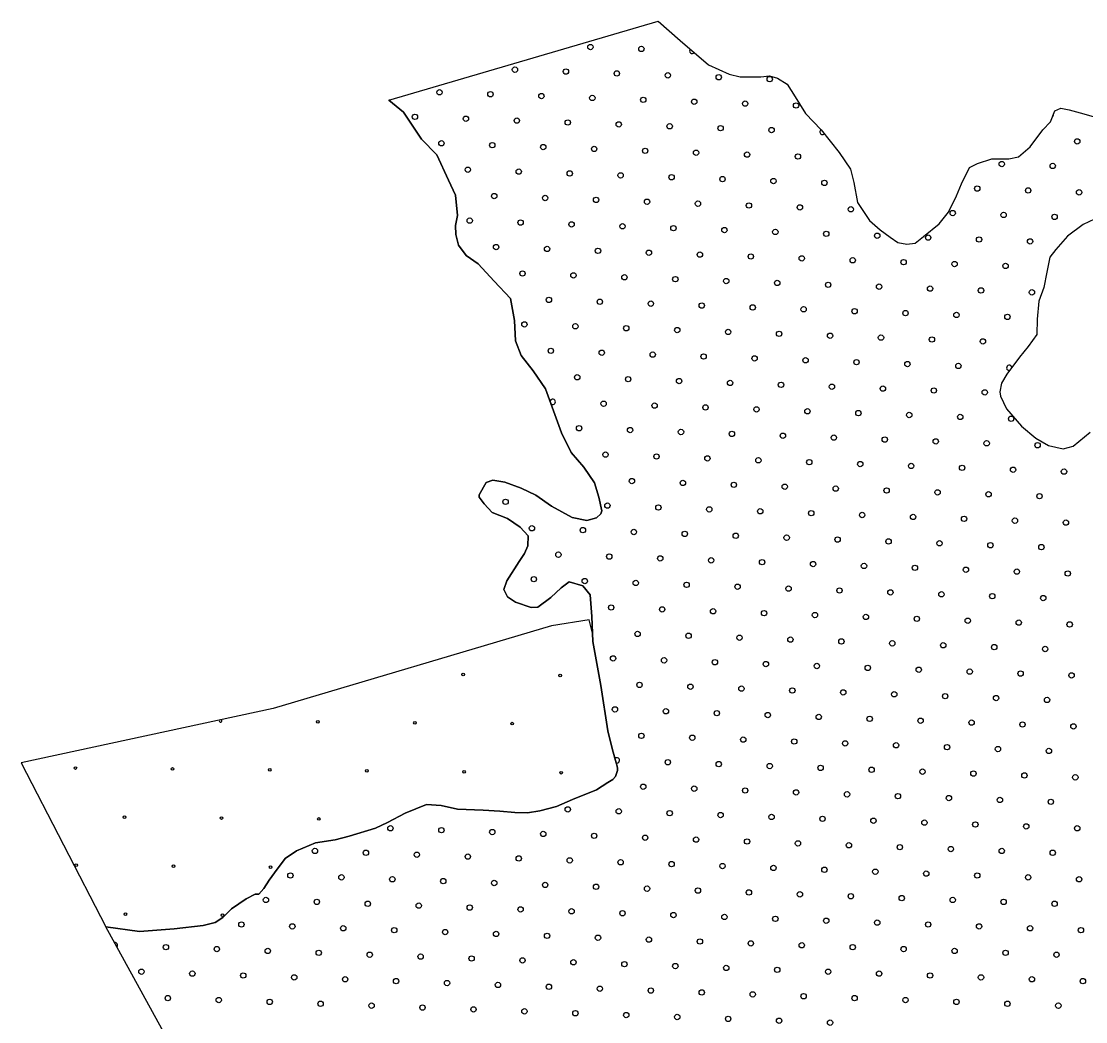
# Model space of a CAD drawing. Extents: x 1788175 to 1969470, y 584502 to 738744.
# Drawn here: x 1788820 to 1793032, y 697252 to 701211 of the extents above; entities that cross this region are included whole.
import ezdxf

# ---------------------------------------------------------------- set-up
doc = ezdxf.new("R2010")
doc.units = 0
for name, color, linetype in [('DESIGN - EROSION CONTROL - Devices', 7, 'Continuous'), ('DESIGN - SCRATCH - User 1', 7, 'Continuous'), ('DESIGN - TRAFFIC CONTROL PERMANENT - Pavement Marking Text', 7, 'Continuous'), ('DESIGN - TRANSPORTATION - Edge of Traveled Way', 7, 'Continuous')]:
    doc.layers.add(name, color=color, linetype=linetype)

msp = doc.modelspace()

# ---------------------------------------------------------------- linework, layer by layer
at = {"layer": 'DESIGN - EROSION CONTROL - Devices'}
for centre in [(1790568.3, 698626), (1790952.8, 698622.2), (1789993.3, 698439.3), (1790377.9, 698435.5), (1790762.4, 698431.8), (1789033.8, 698256.3), (1789418.4, 698252.6), (1789802.9, 698248.9), (1790187.5, 698245.1), (1790572, 698241.4), (1790956.6, 698237.7), (1789228, 698062.2), (1789612.5, 698058.5), (1789997.1, 698054.7), (1789037.6, 697871.8), (1789422.1, 697868.1), (1789806.7, 697864.3), (1789231.7, 697677.6), (1789616.2, 697673.9)]:
    msp.add_circle(centre, 5.28, dxfattribs=at)
msp.add_arc((1789608.8, 698443), 5.28, 145.5298, 58.759, dxfattribs=at)
at = {"layer": 'DESIGN - SCRATCH - User 1'}
for p, q in [((1790274.3, 700898.4), (1791340.8, 701211)), ((1788819.9, 698277.2), (1789154.9, 697628.3)), ((1791174.6, 693941.2), (1789154.9, 697628.3))]:
    msp.add_line(p, q, dxfattribs=at)
for points in [[(1791340.8, 701211), (1791427.4, 701135.2), (1791539.4, 701039.2), (1791621.3, 701001.3), (1791665.3, 700991.4), (1791747.3, 700991.5), (1791781.3, 700995.5), (1791813.2, 700985.6), (1791851.2, 700961.6)], [(1791851.2, 700961.6), (1791883.2, 700911.6), (1791923.2, 700845.5), (1791985.2, 700781.6), (1792057.1, 700691.5), (1792101.1, 700625.5), (1792115.1, 700573.5), (1792129.1, 700493.4), (1792177.1, 700423.3), (1792219.1, 700385.3), (1792259, 700357.4), (1792289, 700335.4), (1792325, 700329.4), (1792357, 700333.5), (1792391, 700359.6), (1792452.9, 700409.7), (1792488.9, 700455.9), (1792520.9, 700520), (1792540.9, 700568.1), (1792572.9, 700632.2), (1792604.8, 700648.3), (1792660.8, 700666.4), (1792728.8, 700666.5), (1792766.7, 700674.6), (1792812.7, 700714.7), (1792862.7, 700780.9), (1792892.7, 700813), (1792910.6, 700857.1), (1792934.6, 700867.1), (1792966.6, 700861.2), (1793024.6, 700845.2), (1793084.5, 700827.3)], [(1791080.5, 698789.7), (1791077.8, 698855.4), (1791071.8, 698941.5), (1791041.9, 698977.5), (1790987.9, 698993.4), (1790955.9, 698969.3), (1790915.9, 698931.2), (1790864, 698893.1), (1790838, 698891), (1790776, 698913), (1790744, 698933), (1790730, 698963), (1790742, 698997.1), (1790790, 699073.2), (1790812, 699105.3), (1790824, 699135.4), (1790826, 699175.4), (1790794, 699209.4), (1790744, 699243.4), (1790684, 699267.4), (1790652, 699301.4), (1790632, 699327.4), (1790632, 699337.4), (1790660, 699385.5), (1790686, 699395.5), (1790734, 699387.6), (1790797.9, 699363.7), (1790855.9, 699335.7), (1790917.9, 699291.8), (1790999.8, 699247.8), (1791057.8, 699235.9), (1791095.8, 699246), (1791113.8, 699262), (1791117.8, 699274), (1791105.8, 699328.1), (1791087.8, 699384.1), (1791045.8, 699446.2), (1790995.8, 699504.2), (1790957.8, 699582.2), (1790893.9, 699756.4), (1790845.9, 699828.4), (1790797.9, 699888.4), (1790775.9, 699946.5), (1790771.9, 700026.6), (1790755.9, 700114.7), (1790691.9, 700182.7), (1790628, 700250.7), (1790580, 700284.7), (1790550, 700324.7), (1790540, 700366.7), (1790538, 700402.8), (1790546, 700442.9), (1790538, 700523), (1790510, 700583), (1790464, 700683.1), (1790404, 700745.1), (1790332.1, 700851.1), (1790274.3, 700898.4)], [(1793112.6, 700448.8), (1793022.6, 700406.6), (1792960.7, 700360.4), (1792914.7, 700308.3), (1792890.7, 700278.2), (1792878.7, 700218.1), (1792866.7, 700158), (1792846.7, 700103.9), (1792840.8, 700031.8), (1792838.8, 699971.7), (1792804.8, 699923.6), (1792770.8, 699881.5), (1792720.8, 699815.3), (1792698.9, 699779.2), (1792692.9, 699745.1), (1792694.9, 699727.1), (1792718.9, 699677.1), (1792778.8, 699609.1), (1792834.8, 699561.1), (1792884.8, 699533.1), (1792942.8, 699519.2), (1792982.7, 699529.3), (1793050.7, 699585.5)], [(1791080.5, 698789.7), (1791067.1, 698842.1), (1790917.8, 698819.4), (1789816.8, 698491.7), (1788819.9, 698277.2)], [(1791178, 698242.1), (1791179.1, 698247), (1791179.4, 698253.8), (1791178.2, 698263.8), (1791173.8, 698276.3), (1791159.8, 698328.7), (1791141.8, 698402.8), (1791113.8, 698583), (1791081.8, 698757.2), (1791080.5, 698789.7)], [(1791178, 698242.1), (1791179.1, 698247), (1791179.4, 698253.8), (1791178.2, 698263.8), (1791173.8, 698276.3), (1791159.8, 698328.7), (1791141.8, 698402.8), (1791113.8, 698583), (1791081.8, 698757.2), (1791080.5, 698789.7)], [(1789154.9, 697628.3), (1789287.3, 697609.9), (1789425.3, 697619.7), (1789539.3, 697633.5), (1789587.3, 697645.5), (1789617.3, 697665.4), (1789651.3, 697699.3), (1789709.4, 697739.2), (1789745.4, 697757.2), (1789759.4, 697757.2), (1789779.4, 697779.1), (1789801.4, 697813.1), (1789821.5, 697841), (1789863.6, 697898.9), (1789909.6, 697928.8), (1789983.6, 697960.7), (1790061.6, 697972.6), (1790117.6, 697986.5), (1790221.6, 698018.4), (1790269.6, 698040.3), (1790339.6, 698078.2), (1790423.7, 698112), (1790481.6, 698108), (1790545.6, 698093.9), (1790647.5, 698089.8), (1790713.5, 698085.7), (1790773.5, 698079.7), (1790823.4, 698079.6), (1790871.4, 698087.5), (1790937.4, 698103.5), (1791001.4, 698131.4), (1791096.3, 698169.4), (1791141.5, 698199.1), (1791160.7, 698210.7), (1791171.9, 698223.2), (1791178, 698242.1)], [(1789154.9, 697628.3), (1789287.3, 697609.9), (1789425.3, 697619.7), (1789539.3, 697633.5), (1789587.3, 697645.5), (1789617.3, 697665.4), (1789651.3, 697699.3), (1789709.4, 697739.2), (1789745.4, 697757.2), (1789759.4, 697757.2), (1789779.4, 697779.1), (1789801.4, 697813.1), (1789821.5, 697841), (1789863.6, 697898.9), (1789909.6, 697928.8), (1789983.6, 697960.7), (1790061.6, 697972.6), (1790117.6, 697986.5), (1790221.6, 698018.4), (1790269.6, 698040.3), (1790339.6, 698078.2), (1790423.7, 698112), (1790481.6, 698108), (1790545.6, 698093.9), (1790647.5, 698089.8), (1790713.5, 698085.7), (1790773.5, 698079.7), (1790823.4, 698079.6), (1790871.4, 698087.5), (1790937.4, 698103.5), (1791001.4, 698131.4), (1791096.3, 698169.4), (1791141.5, 698199.1), (1791160.7, 698210.7), (1791171.9, 698223.2), (1791178, 698242.1)]]:
    msp.add_lwpolyline(points, dxfattribs=at)
at = {"layer": 'DESIGN - TRAFFIC CONTROL PERMANENT - Pavement Marking Text'}
for centre in [(1791072.3, 701109.2), (1791273.9, 701101.7), (1790773.6, 701019.6), (1790975.2, 701012.1), (1791176.8, 701004.6), (1791378.5, 700997.2), (1791580.1, 700989.7), (1791781.7, 700982.2), (1790474.9, 700930), (1790676.6, 700922.5), (1790878.2, 700915), (1791079.8, 700907.6), (1791281.4, 700900.1), (1791483, 700892.6), (1791684.6, 700885.2), (1791886.2, 700877.7), (1790377.9, 700832.9), (1790579.5, 700825.4), (1790781.1, 700818), (1790982.7, 700810.5), (1791184.3, 700803), (1791385.9, 700795.6), (1791587.5, 700788.1), (1791789.1, 700780.6), (1790482.4, 700728.4), (1790684, 700720.9), (1790885.6, 700713.4), (1792998.8, 700735.8), (1791087.2, 700706), (1791288.9, 700698.5), (1791490.5, 700691), (1791692.1, 700683.6), (1791893.7, 700676.1), (1790587, 700623.8), (1792700.1, 700646.2), (1792901.7, 700638.8), (1790788.6, 700616.4), (1790990.2, 700608.9), (1791191.8, 700601.4), (1791393.4, 700594), (1791595, 700586.5), (1791796.6, 700579), (1791998.2, 700571.6), (1792603.1, 700549.2), (1792804.7, 700541.7), (1790691.5, 700519.3), (1790893.1, 700511.8), (1791094.7, 700504.4), (1791296.3, 700496.9), (1793006.3, 700534.2), (1791497.9, 700489.4), (1791699.5, 700482), (1791901.2, 700474.5), (1792102.8, 700467), (1790594.4, 700422.2), (1790796, 700414.7), (1792506, 700452.1), (1792707.6, 700444.6), (1792909.2, 700437.1), (1790997.6, 700407.3), (1791199.2, 700399.8), (1791400.9, 700392.3), (1791602.5, 700384.9), (1791804.1, 700377.4), (1792005.7, 700369.9), (1792207.3, 700362.5), (1792408.9, 700355), (1792610.5, 700347.5), (1792812.1, 700340.1), (1790699, 700317.7), (1790900.6, 700310.2), (1791102.2, 700302.7), (1791303.8, 700295.3), (1791505.4, 700287.8), (1791707, 700280.3), (1791908.6, 700272.9), (1792110.2, 700265.4), (1792311.8, 700257.9), (1792513.5, 700250.5), (1792715.1, 700243), (1790803.5, 700213.1), (1791005.1, 700205.7), (1791206.7, 700198.2), (1791408.3, 700190.7), (1791609.9, 700183.3), (1791811.5, 700175.8), (1792013.2, 700168.3), (1792214.8, 700160.9), (1792416.4, 700153.4), (1792618, 700145.9), (1792819.6, 700138.5), (1790908, 700108.6), (1791109.6, 700101.1), (1791311.3, 700093.7), (1791512.9, 700086.2), (1791714.5, 700078.7), (1791916.1, 700071.3), (1792117.7, 700063.8), (1792319.3, 700056.3), (1792520.9, 700048.9), (1792722.5, 700041.4), (1790811, 700011.5), (1791012.6, 700004.1), (1791214.2, 699996.6), (1791415.8, 699989.1), (1791617.4, 699981.7), (1791819, 699974.2), (1792020.6, 699966.7), (1792222.2, 699959.3), (1792423.8, 699951.8), (1790915.5, 699907), (1792625.5, 699944.3), (1791117.1, 699899.5), (1791318.7, 699892.1), (1791520.3, 699884.6), (1791721.9, 699877.1), (1791923.6, 699869.7), (1792125.2, 699862.2), (1792326.8, 699854.7), (1792528.4, 699847.3), (1791020, 699802.5), (1791221.7, 699795), (1791423.3, 699787.5), (1791624.9, 699780), (1791826.5, 699772.6), (1792028.1, 699765.1), (1792229.7, 699757.6), (1792431.3, 699750.2), (1792632.9, 699742.7), (1791124.6, 699697.9), (1791326.2, 699690.4), (1791527.8, 699683), (1791729.4, 699675.5), (1791931, 699668), (1792132.6, 699660.6), (1792334.2, 699653.1), (1792535.9, 699645.6), (1792737.5, 699638.2), (1791027.5, 699600.8), (1791229.1, 699593.4), (1791430.7, 699585.9), (1791632.3, 699578.4), (1791833.9, 699571), (1792035.6, 699563.5), (1792237.2, 699556), (1792438.8, 699548.6), (1792640.4, 699541.1), (1792842, 699533.6), (1791132, 699496.3), (1791333.7, 699488.8), (1791535.3, 699481.4), (1791736.9, 699473.9), (1791938.5, 699466.4), (1792140.1, 699459), (1792341.7, 699451.5), (1792543.3, 699444), (1792744.9, 699436.6), (1792946.5, 699429.1), (1791236.6, 699391.8), (1791438.2, 699384.3), (1791639.8, 699376.8), (1791841.4, 699369.4), (1792043, 699361.9), (1792244.6, 699354.4), (1792446.2, 699347), (1792647.9, 699339.5), (1792849.5, 699332), (1790736.3, 699309.6), (1791139.5, 699294.7), (1791341.1, 699287.2), (1791542.7, 699279.8), (1791744.3, 699272.3), (1791946, 699264.8), (1792147.6, 699257.4), (1792349.2, 699249.9), (1792550.8, 699242.4), (1792752.4, 699235), (1790840.8, 699205.1), (1791042.4, 699197.6), (1791244.1, 699190.2), (1792954, 699227.5), (1791445.7, 699182.7), (1791647.3, 699175.2), (1791848.9, 699167.8), (1792050.5, 699160.3), (1792252.1, 699152.8), (1792453.7, 699145.4), (1792655.3, 699137.9), (1792856.9, 699130.4), (1790945.4, 699100.5), (1791147, 699093.1), (1791348.6, 699085.6), (1791550.2, 699078.1), (1791751.8, 699070.7), (1791953.4, 699063.2), (1792155, 699055.7), (1792356.6, 699048.3), (1792558.3, 699040.8), (1792759.9, 699033.3), (1792961.5, 699025.9), (1790848.3, 699003.5), (1791049.9, 698996), (1791251.5, 698988.5), (1791453.1, 698981.1), (1791654.7, 698973.6), (1791856.3, 698966.1), (1792058, 698958.7), (1792259.6, 698951.2), (1792461.2, 698943.7), (1792662.8, 698936.3), (1792864.4, 698928.8), (1791154.4, 698891.5), (1791356.1, 698884), (1791557.7, 698876.5), (1791759.3, 698869.1), (1791960.9, 698861.6), (1792162.5, 698854.1), (1792364.1, 698846.7), (1792565.7, 698839.2), (1792767.3, 698831.7), (1792968.9, 698824.3), (1791259, 698786.9), (1791460.6, 698779.5), (1791662.2, 698772), (1791863.8, 698764.5), (1792065.4, 698757.1), (1792267, 698749.6), (1792468.6, 698742.1), (1792670.3, 698734.7), (1792871.9, 698727.2), (1791161.9, 698689.9), (1791363.5, 698682.4), (1791565.1, 698674.9), (1791766.7, 698667.5), (1791968.4, 698660), (1792170, 698652.5), (1792371.6, 698645.1), (1792573.2, 698637.6), (1792774.8, 698630.1), (1792976.4, 698622.7), (1791266.5, 698585.3), (1791468.1, 698577.9), (1791669.7, 698570.4), (1791871.3, 698562.9), (1792072.9, 698555.5), (1792274.5, 698548), (1792476.1, 698540.5), (1792677.7, 698533.1), (1792879.3, 698525.6), (1791169.4, 698488.2), (1791371, 698480.8), (1791572.6, 698473.3), (1791774.2, 698465.8), (1791975.8, 698458.4), (1792177.4, 698450.9), (1792379, 698443.4), (1792580.7, 698436), (1792782.3, 698428.5), (1792983.9, 698421), (1791273.9, 698383.7), (1791475.5, 698376.2), (1791677.1, 698368.8), (1791878.8, 698361.3), (1792080.4, 698353.8), (1792282, 698346.4), (1792483.6, 698338.9), (1792685.2, 698331.4), (1792886.8, 698324), (1791378.5, 698279.2), (1791580.1, 698271.7), (1791781.7, 698264.2), (1791983.3, 698256.8), (1792184.9, 698249.3), (1792386.5, 698241.8), (1792588.1, 698234.4), (1792789.7, 698226.9), (1791281.4, 698182.1), (1792991.3, 698219.4), (1791483, 698174.6), (1791684.6, 698167.2), (1791886.2, 698159.7), (1792087.8, 698152.2), (1792289.4, 698144.8), (1792491, 698137.3), (1792692.7, 698129.8), (1792894.3, 698122.4), (1790982.7, 698092.5), (1791184.3, 698085), (1791385.9, 698077.6), (1791587.5, 698070.1), (1791789.1, 698062.6), (1791990.8, 698055.2), (1790280.8, 698017.8), (1790482.4, 698010.4), (1792192.4, 698047.7), (1792394, 698040.2), (1792595.6, 698032.8), (1792797.2, 698025.3), (1792998.8, 698017.8), (1790684, 698002.9), (1790885.6, 697995.4), (1791087.2, 697988), (1791288.9, 697980.5), (1791490.5, 697973), (1789982.1, 697928.2), (1791692.1, 697965.6), (1791893.7, 697958.1), (1792095.3, 697950.6), (1792296.9, 697943.2), (1792498.5, 697935.7), (1792700.1, 697928.2), (1790183.7, 697920.8), (1790385.3, 697913.3), (1790587, 697905.8), (1790788.6, 697898.4), (1790990.2, 697890.9), (1792901.7, 697920.8), (1791191.8, 697883.4), (1791393.4, 697876), (1791595, 697868.5), (1791796.6, 697861), (1791998.2, 697853.6), (1792199.8, 697846.1), (1789885, 697831.1), (1790086.7, 697823.7), (1790288.3, 697816.2), (1790489.9, 697808.7), (1790691.5, 697801.3), (1792401.4, 697838.6), (1792603.1, 697831.1), (1792804.7, 697823.7), (1793006.3, 697816.2), (1790893.1, 697793.8), (1791094.7, 697786.3), (1791296.3, 697778.9), (1791497.9, 697771.4), (1791699.5, 697763.9), (1789788, 697734.1), (1789989.6, 697726.6), (1790191.2, 697719.1), (1791901.2, 697756.5), (1792102.8, 697749), (1792304.4, 697741.5), (1792506, 697734.1), (1792707.6, 697726.6), (1792909.2, 697719.1), (1790392.8, 697711.7), (1790594.4, 697704.2), (1790796, 697696.7), (1790997.6, 697689.3), (1791199.2, 697681.8), (1791400.9, 697674.3), (1789690.9, 697637), (1791602.5, 697666.9), (1791804.1, 697659.4), (1792005.7, 697651.9), (1792207.3, 697644.5), (1792408.9, 697637), (1789892.5, 697629.5), (1790094.1, 697622.1), (1790295.7, 697614.6), (1790497.3, 697607.1), (1790699, 697599.7), (1790900.6, 697592.2), (1792610.5, 697629.5), (1792812.1, 697622.1), (1793013.7, 697614.6), (1789392.2, 697547.4), (1791102.2, 697584.7), (1791303.8, 697577.3), (1791505.4, 697569.8), (1791707, 697562.3), (1791908.6, 697554.9), (1792110.2, 697547.4), (1789593.8, 697539.9), (1789795.4, 697532.5), (1789997.1, 697525), (1790198.7, 697517.5), (1790400.3, 697510.1), (1792311.8, 697539.9), (1792513.5, 697532.5), (1792715.1, 697525), (1792916.7, 697517.5), (1790601.9, 697502.6), (1790803.5, 697495.1), (1791005.1, 697487.7), (1791206.7, 697480.2), (1791408.3, 697472.7), (1791609.9, 697465.3), (1789295.2, 697450.3), (1789496.8, 697442.9), (1789698.4, 697435.4), (1789900, 697427.9), (1790101.6, 697420.5), (1791811.5, 697457.8), (1792013.2, 697450.3), (1792214.8, 697442.9), (1792416.4, 697435.4), (1792618, 697427.9), (1792819.6, 697420.5), (1790303.2, 697413), (1790504.8, 697405.5), (1790706.4, 697398.1), (1790908, 697390.6), (1791109.6, 697383.1), (1793021.2, 697413), (1789399.7, 697345.8), (1789601.3, 697338.3), (1791311.3, 697375.7), (1791512.9, 697368.2), (1791714.5, 697360.7), (1791916.1, 697353.3), (1792117.7, 697345.8), (1792319.3, 697338.3), (1789802.9, 697330.9), (1790004.5, 697323.4), (1790206.1, 697315.9), (1790407.7, 697308.5), (1790609.4, 697301), (1792520.9, 697330.9), (1792722.5, 697323.4), (1792924.1, 697315.9), (1790811, 697293.5), (1791012.6, 697286.1), (1791214.2, 697278.6), (1791415.8, 697271.1), (1791617.4, 697263.7), (1791819, 697256.2), (1792020.6, 697248.7)]:
    msp.add_circle(centre, 10.6, dxfattribs=at)
for centre, start, end in [((1791475.5, 701094.2), 140.5037, 318.2839), ((1792894.3, 700840.4), 304.7137, 10.8904), ((1791990.8, 700773.2), 124.1867, 313.3492), ((1792827.1, 699936.9), 140.9557, 148.6021), ((1792730, 699839.8), 7.9678, 277.9147), ((1790923, 699705.4), 223.0442, 177.298), ((1791176.8, 698286.6), 252.861, 136.9507), ((1789190.6, 697554.9), 320.8959, 96.5285)]:
    msp.add_arc(centre, 10.6, start, end, dxfattribs=at)
at = {"layer": 'DESIGN - TRANSPORTATION - Edge of Traveled Way'}
for points in [[(1791340.8, 701211), (1791427.4, 701135.2), (1791539.4, 701039.2), (1791621.3, 701001.3), (1791665.3, 700991.4), (1791747.3, 700991.5), (1791781.3, 700995.5), (1791813.2, 700985.6), (1791851.2, 700961.6)], [(1791851.2, 700961.6), (1791883.2, 700911.6), (1791923.2, 700845.5), (1791985.2, 700781.6), (1792057.1, 700691.5), (1792101.1, 700625.5), (1792115.1, 700573.5), (1792129.1, 700493.4), (1792177.1, 700423.3), (1792219.1, 700385.3), (1792259, 700357.4), (1792289, 700335.4), (1792325, 700329.4), (1792357, 700333.5), (1792391, 700359.6), (1792452.9, 700409.7), (1792488.9, 700455.9), (1792520.9, 700520), (1792540.9, 700568.1), (1792572.9, 700632.2), (1792604.8, 700648.3), (1792660.8, 700666.4), (1792728.8, 700666.5), (1792766.7, 700674.6), (1792812.7, 700714.7), (1792862.7, 700780.9), (1792892.7, 700813), (1792910.6, 700857.1), (1792934.6, 700867.1), (1792966.6, 700861.2), (1793024.6, 700845.2), (1793084.5, 700827.3)], [(1790274.3, 700898.4), (1790332.1, 700851.1), (1790404, 700745.1), (1790464, 700683.1), (1790510, 700583), (1790538, 700523), (1790546, 700442.9), (1790538, 700402.8), (1790540, 700366.7), (1790550, 700324.7), (1790580, 700284.7), (1790628, 700250.7), (1790691.9, 700182.7), (1790755.9, 700114.7), (1790771.9, 700026.6), (1790775.9, 699946.5), (1790797.9, 699888.4), (1790845.9, 699828.4), (1790893.9, 699756.4), (1790957.8, 699582.2), (1790995.8, 699504.2), (1791045.8, 699446.2), (1791087.8, 699384.1), (1791105.8, 699328.1), (1791117.8, 699274), (1791113.8, 699262), (1791095.8, 699246), (1791057.8, 699235.9), (1790999.8, 699247.8), (1790917.9, 699291.8), (1790855.9, 699335.7), (1790797.9, 699363.7), (1790734, 699387.6), (1790686, 699395.5), (1790660, 699385.5), (1790632, 699337.4), (1790632, 699327.4), (1790652, 699301.4), (1790684, 699267.4), (1790744, 699243.4), (1790794, 699209.4), (1790826, 699175.4), (1790824, 699135.4), (1790812, 699105.3), (1790790, 699073.2), (1790742, 698997.1), (1790730, 698963), (1790744, 698933), (1790776, 698913), (1790838, 698891), (1790864, 698893.1), (1790915.9, 698931.2), (1790955.9, 698969.3), (1790987.9, 698993.4), (1791041.9, 698977.5), (1791071.8, 698941.5), (1791077.8, 698855.4), (1791080.5, 698789.7)], [(1793112.6, 700448.8), (1793022.6, 700406.6), (1792960.7, 700360.4), (1792914.7, 700308.3), (1792890.7, 700278.2), (1792878.7, 700218.1), (1792866.7, 700158), (1792846.7, 700103.9), (1792840.8, 700031.8), (1792838.8, 699971.7), (1792804.8, 699923.6), (1792770.8, 699881.5), (1792720.8, 699815.3), (1792698.9, 699779.2), (1792692.9, 699745.1), (1792694.9, 699727.1), (1792718.9, 699677.1), (1792778.8, 699609.1), (1792834.8, 699561.1), (1792884.8, 699533.1), (1792942.8, 699519.2), (1792982.7, 699529.3), (1793050.7, 699585.5)], [(1791080.5, 698789.7), (1791081.8, 698757.2), (1791113.8, 698583), (1791141.8, 698402.8), (1791159.8, 698328.7), (1791173.8, 698276.3), (1791178.2, 698263.8), (1791179.4, 698253.8), (1791179.1, 698247), (1791178, 698242.1)], [(1791178, 698242.1), (1791171.9, 698223.2), (1791160.7, 698210.7), (1791141.5, 698199.1), (1791096.3, 698169.4), (1791001.4, 698131.4), (1790937.4, 698103.5), (1790871.4, 698087.5), (1790823.4, 698079.6), (1790773.5, 698079.7), (1790713.5, 698085.7), (1790647.5, 698089.8), (1790545.6, 698093.9), (1790481.6, 698108), (1790423.7, 698112), (1790339.6, 698078.2), (1790269.6, 698040.3), (1790221.6, 698018.4), (1790117.6, 697986.5), (1790061.6, 697972.6), (1789983.6, 697960.7), (1789909.6, 697928.8), (1789863.6, 697898.9), (1789821.5, 697841), (1789801.4, 697813.1), (1789779.4, 697779.1), (1789759.4, 697757.2), (1789745.4, 697757.2), (1789709.4, 697739.2), (1789651.3, 697699.3), (1789617.3, 697665.4), (1789587.3, 697645.5), (1789539.3, 697633.5), (1789425.3, 697619.7), (1789287.3, 697609.9), (1789154.9, 697628.3)]]:
    msp.add_lwpolyline(points, dxfattribs=at)

doc.saveas('drawing.dxf')
